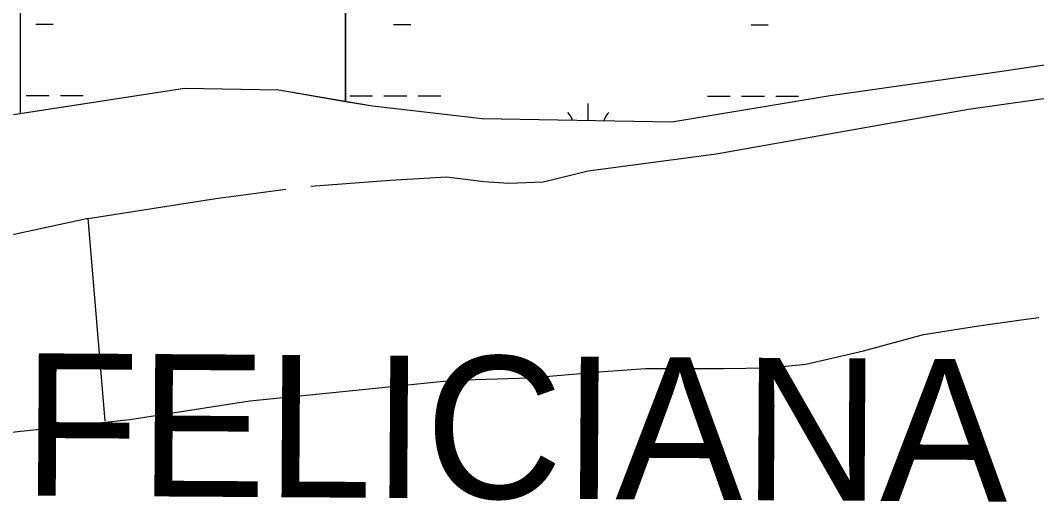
# Model space of a CAD drawing. Extents: x 3148686 to 3186545, y 916144 to 941516.
# Drawn here: x 3171270 to 3172697, y 922850 to 923526 of the extents above; entities that cross this region are included whole.
import ezdxf

# ---------------------------------------------------------------- set-up
doc = ezdxf.new("R2010")
doc.units = 0
for name, color, linetype in [('V-SITE-VEGE', 7, 'Continuous'), ('V-TOPO-GNAM-IDEN', 7, 'Continuous'), ('V-TOPO-SHOR', 7, 'Continuous'), ('V-WETL-SWMP', 7, 'Continuous')]:
    doc.layers.add(name, color=color, linetype=linetype)

msp = doc.modelspace()

# ---------------------------------------------------------------- linework, layer by layer
at = {"layer": 'V-SITE-VEGE'}
for p, q in [((3171726.9, 923864.8), (3171726.9, 923412.2)), ((3172651, 923455.2), (3172918.3, 923494.7)), ((3172406.9, 923420.6), (3172651, 923455.2)), ((3172184.6, 923383.6), (3172406.9, 923420.6)), ((3171726.9, 923412.2), (3171764.5, 923405.7)), ((3171764.5, 923405.7), (3171918.6, 923388.1)), ((3171918.6, 923388.1), (3172184.6, 923383.6))]:
    msp.add_line(p, q, dxfattribs=at)
msp.add_lwpolyline([(3171261, 923393.9), (3171500.7, 923430.6), (3171633.4, 923428.2), (3171726.9, 923412.2), (3171726.9, 923864.8)], dxfattribs=at)
at = {"layer": 'V-TOPO-SHOR'}
for points in [[(3171678.2, 923293.1), (3171789.7, 923301.7), (3171868.5, 923306), (3171920.9, 923299.4), (3171955.9, 923297.2), (3172004, 923299.3), (3172067.4, 923314.6), (3172246.7, 923338.4), (3172601, 923401.4), (3172878.7, 923440.5)], [(3171389.3, 922963.3), (3171365.5, 923247.5), (3171544.9, 923275.8), (3171643.2, 923288.8)], [(3171365.5, 923247.5), (3171133.7, 923197.5), (3171068.1, 923171.3), (3171039.7, 923160.4), (3171015.6, 923151.7), (3171004.7, 923143), (3171000.3, 923121.1), (3171000.2, 923005.2), (3170997.9, 922948.4), (3171002.3, 922917.8)], [(3171214.1, 922942.7), (3171345.3, 922956.8), (3171424, 922965.4), (3171592.4, 922991.5), (3171755.3, 923007.7), (3171877.7, 923020.7), (3171985.9, 923023.9), (3172088.7, 923032.5), (3172147.7, 923036.8), (3172257.1, 923036.7), (3172320.5, 923037.7), (3172372.9, 923043.1), (3172453.8, 923061.6), (3172538, 923084.5), (3172612.4, 923096.4), (3172674.7, 923105.1), (3172699.9, 923108.4)]]:
    msp.add_lwpolyline(points, dxfattribs=at)
at = {"layer": 'V-WETL-SWMP'}
for p, q in [((3171270.4, 923586.3), (3171270.4, 923395.3)), ((3171292.3, 923520.5), (3171316.3, 923520.5)), ((3171794.2, 923520), (3171818.2, 923520)), ((3172296.1, 923519.5), (3172320.1, 923519.5)), ((3172651, 923455.2), (3172918.3, 923494.7)), ((3172406.9, 923420.6), (3172651, 923455.2)), ((3171270.4, 923395.3), (3171500.7, 923430.6)), ((3171278.8, 923420.6), (3171310.8, 923420.5)), ((3171326.8, 923420.5), (3171358.8, 923420.5)), ((3171500.7, 923430.6), (3171633.4, 923428.3)), ((3171633.4, 923428.3), (3171764.5, 923405.7)), ((3172184.6, 923383.6), (3172406.9, 923420.6)), ((3171732.7, 923420.1), (3171764.7, 923420)), ((3171780.7, 923420), (3171812.7, 923420)), ((3171828.7, 923420), (3171860.7, 923419.9)), ((3172067.5, 923385.6), (3172067.5, 923409.3)), ((3172234.6, 923419.5), (3172266.6, 923419.5)), ((3172282.6, 923419.5), (3172314.6, 923419.5)), ((3172330.6, 923419.4), (3172362.6, 923419.4)), ((3171764.5, 923405.7), (3171918.6, 923388.1)), ((3171918.6, 923388.1), (3172184.6, 923383.6))]:
    msp.add_line(p, q, dxfattribs=at)
for centre, start, end in [((3172012.2, 923373.8), 20.1589, 40.7115), ((3172122.7, 923373.7), 139.1678, 160.9209)]:
    msp.add_arc(centre, 35.2, start, end, dxfattribs=at)

# ---------------------------------------------------------------- texts
at = {"layer": 'V-TOPO-GNAM-IDEN'}
msp.add_text('FELICIANA', height=200, rotation=359.6438, dxfattribs=at).set_placement((3171273.2, 922858.3))

doc.saveas('drawing.dxf')
